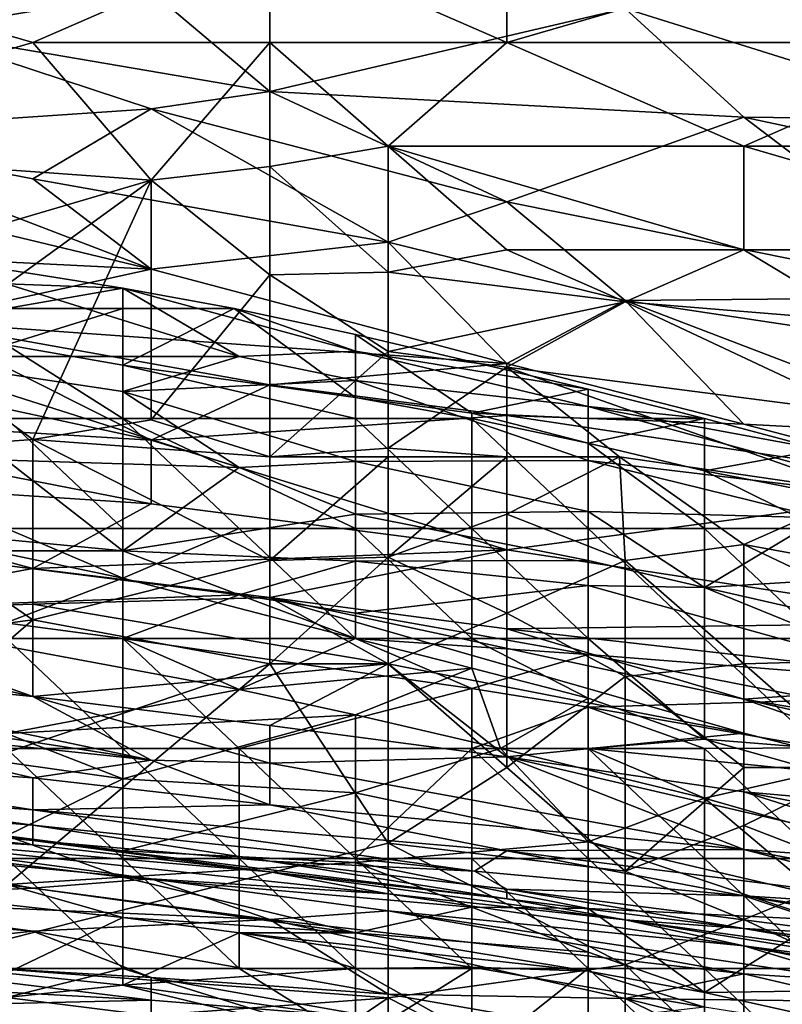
# Model space of a CAD drawing. Extents: x -161 to 11, y -10 to 160.
# Tile 353 of 499: x 0.778 to 0.8068, y 0.2729 to 0.3101. Entities that reach past the tile are written whole.
import ezdxf

# ---------------------------------------------------------------- set-up
doc = ezdxf.new("R2010")
doc.units = 0
doc.header["$MEASUREMENT"] = 0
doc.layers.get('0').update_dxf_attribs({"linetype": 'CONTINUOUS'})

msp = doc.modelspace()

# ---------------------------------------------------------------- linework, layer by layer
for points in [[(0.778526, 0.309193, 0.736921), (0.787468, 0.313099, 0.738008), (0.765113, 0.313099, 0.739494)], [(0.765113, 0.313099, 0.739494), (0.765113, 0.305287, 0.735806), (0.778526, 0.309193, 0.736921)], [(0.778526, 0.309193, 0.736921), (0.787468, 0.309193, 0.736313), (0.787468, 0.313099, 0.738008)], [(0.787468, 0.313099, 0.738008), (0.79641, 0.309193, 0.736221), (0.79641, 0.313099, 0.737775)], [(0.79641, 0.309193, 0.736221), (0.787468, 0.313099, 0.738008), (0.787468, 0.309193, 0.736313)], [(0.814295, 0.309193, 0.736425), (0.809824, 0.313099, 0.737663), (0.79641, 0.309193, 0.736221)], [(0.809824, 0.313099, 0.737663), (0.79641, 0.313099, 0.737775), (0.79641, 0.309193, 0.736221)], [(0.774055, 0.309633, 0.553519), (0.769584, 0.312228, 0.561331), (0.782997, 0.31113, 0.561331)], [(0.814295, 0.311285, 0.57305), (0.814295, 0.306286, 0.557425), (0.800882, 0.310485, 0.565237)], [(0.774055, 0.309633, 0.553519), (0.782997, 0.31113, 0.561331), (0.787468, 0.307346, 0.549612)], [(0.782997, 0.31113, 0.561331), (0.800882, 0.310485, 0.565237), (0.787468, 0.307346, 0.549612)], [(0.787468, 0.307346, 0.549612), (0.800882, 0.310485, 0.565237), (0.805353, 0.306387, 0.553519)], [(0.814295, 0.306286, 0.557425), (0.805353, 0.306387, 0.553519), (0.800882, 0.310485, 0.565237)], [(0.782997, 0.3067, 0.545706), (0.769584, 0.305789, 0.537894), (0.774055, 0.309633, 0.553519)], [(0.787468, 0.307346, 0.549612), (0.782997, 0.3067, 0.545706), (0.774055, 0.309633, 0.553519)], [(0.765113, 0.305287, 0.735806), (0.782997, 0.304001, 0.733206), (0.778526, 0.309193, 0.736921)], [(0.787468, 0.309193, 0.736313), (0.778526, 0.309193, 0.736921), (0.782997, 0.304001, 0.733206)], [(0.787468, 0.304521, 0.733206), (0.787468, 0.309193, 0.736313), (0.782997, 0.304001, 0.733206)], [(0.79641, 0.309193, 0.736221), (0.787468, 0.309193, 0.736313), (0.791939, 0.305287, 0.733766)], [(0.787468, 0.309193, 0.736313), (0.787468, 0.304521, 0.733206), (0.791939, 0.305287, 0.733766)], [(0.805353, 0.305287, 0.734187), (0.79641, 0.309193, 0.736221), (0.791939, 0.305287, 0.733766)], [(0.79641, 0.309193, 0.736221), (0.805353, 0.305287, 0.734187), (0.814295, 0.309193, 0.736425)], [(0.805353, 0.305287, 0.734187), (0.814295, 0.305287, 0.734489), (0.814295, 0.309193, 0.736425)], [(0.782997, 0.3067, 0.545706), (0.787468, 0.307346, 0.549612), (0.79641, 0.303183, 0.537894)], [(0.787468, 0.307346, 0.549612), (0.805353, 0.306387, 0.553519), (0.79641, 0.303183, 0.537894)], [(0.782997, 0.3067, 0.545706), (0.778526, 0.304051, 0.533987), (0.769584, 0.305789, 0.537894)], [(0.778526, 0.304051, 0.533987), (0.782997, 0.3067, 0.545706), (0.791939, 0.301664, 0.530081)], [(0.782997, 0.3067, 0.545706), (0.79641, 0.303183, 0.537894), (0.791939, 0.301664, 0.530081)], [(0.79641, 0.303183, 0.537894), (0.805353, 0.306387, 0.553519), (0.814295, 0.299592, 0.533987)], [(0.805353, 0.306387, 0.553519), (0.814295, 0.306286, 0.557425), (0.823237, 0.302558, 0.549612)], [(0.805353, 0.306387, 0.553519), (0.823237, 0.302558, 0.549612), (0.814295, 0.299592, 0.533987)], [(0.769584, 0.305789, 0.537894), (0.778526, 0.304051, 0.533987), (0.782997, 0.300648, 0.522269)], [(0.769584, 0.303864, 0.530081), (0.769584, 0.305789, 0.537894), (0.782997, 0.300648, 0.522269)], [(0.774055, 0.30138, 0.732391), (0.782997, 0.304001, 0.733206), (0.765113, 0.305287, 0.735806)], [(0.787468, 0.304521, 0.733206), (0.791939, 0.300532, 0.7293), (0.791939, 0.305287, 0.733766)], [(0.79641, 0.30138, 0.73075), (0.791939, 0.305287, 0.733766), (0.791939, 0.300532, 0.7293)], [(0.791939, 0.305287, 0.733766), (0.805353, 0.30138, 0.731375), (0.805353, 0.305287, 0.734187)], [(0.805353, 0.30138, 0.731375), (0.791939, 0.305287, 0.733766), (0.79641, 0.30138, 0.73075)], [(0.805353, 0.305287, 0.734187), (0.818766, 0.30138, 0.732388), (0.814295, 0.305287, 0.734489)], [(0.818766, 0.30138, 0.732388), (0.805353, 0.305287, 0.734187), (0.805353, 0.30138, 0.731375)], [(0.787468, 0.304521, 0.733206), (0.782997, 0.304001, 0.733206), (0.787468, 0.300436, 0.7293)], [(0.791939, 0.300532, 0.7293), (0.787468, 0.304521, 0.733206), (0.787468, 0.300436, 0.7293)], [(0.760642, 0.301748, 0.518362), (0.769584, 0.303864, 0.530081), (0.782997, 0.300648, 0.522269)], [(0.782997, 0.304001, 0.733206), (0.774055, 0.30138, 0.732391), (0.774055, 0.297523, 0.7293)], [(0.782997, 0.304001, 0.733206), (0.774055, 0.297523, 0.7293), (0.778526, 0.294228, 0.725394)], [(0.782997, 0.300648, 0.522269), (0.778526, 0.304051, 0.533987), (0.791939, 0.301664, 0.530081)], [(0.782997, 0.294964, 0.725394), (0.782997, 0.304001, 0.733206), (0.778526, 0.294228, 0.725394)], [(0.787468, 0.300436, 0.7293), (0.782997, 0.304001, 0.733206), (0.782997, 0.294964, 0.725394)], [(0.791939, 0.301664, 0.530081), (0.79641, 0.303183, 0.537894), (0.800882, 0.299468, 0.526175)], [(0.800882, 0.299468, 0.526175), (0.79641, 0.303183, 0.537894), (0.814295, 0.299592, 0.533987)], [(0.760642, 0.301748, 0.518362), (0.782997, 0.300648, 0.522269), (0.774055, 0.298688, 0.51055)], [(0.791939, 0.301664, 0.530081), (0.79641, 0.297084, 0.514456), (0.782997, 0.300648, 0.522269)], [(0.791939, 0.301664, 0.530081), (0.800882, 0.299468, 0.526175), (0.79641, 0.297084, 0.514456)], [(0.777536, 0.300098, 0.225563), (0.781926, 0.299935, 0.221806), (0.773146, 0.30133, 0.221806)], [(0.777536, 0.299161, 0.218998), (0.773146, 0.30133, 0.221806), (0.781926, 0.299935, 0.221806)], [(0.79641, 0.30138, 0.73075), (0.791939, 0.300532, 0.7293), (0.800882, 0.29942, 0.7293)], [(0.800882, 0.29942, 0.7293), (0.805353, 0.30138, 0.731375), (0.79641, 0.30138, 0.73075)], [(0.809824, 0.298686, 0.7293), (0.805353, 0.30138, 0.731375), (0.800882, 0.29942, 0.7293)], [(0.809824, 0.298686, 0.7293), (0.818766, 0.30138, 0.732388), (0.805353, 0.30138, 0.731375)], [(0.774055, 0.298688, 0.51055), (0.782997, 0.300648, 0.522269), (0.79641, 0.297084, 0.514456)], [(0.787468, 0.300436, 0.7293), (0.791939, 0.297547, 0.725394), (0.791939, 0.300532, 0.7293)], [(0.791939, 0.300532, 0.7293), (0.791939, 0.297547, 0.725394), (0.800882, 0.29942, 0.7293)], [(0.787468, 0.300436, 0.7293), (0.782997, 0.294964, 0.725394), (0.787468, 0.293568, 0.722923)], [(0.787468, 0.300436, 0.7293), (0.787468, 0.293568, 0.722923), (0.791939, 0.297547, 0.725394)], [(0.786315, 0.297348, 0.22932), (0.777536, 0.300098, 0.225563), (0.773146, 0.297359, 0.236834)], [(0.781926, 0.299935, 0.221806), (0.777536, 0.300098, 0.225563), (0.786315, 0.297348, 0.22932)], [(0.777536, 0.299161, 0.218998), (0.781926, 0.299935, 0.221806), (0.781926, 0.299161, 0.220123)], [(0.781926, 0.299161, 0.220123), (0.781926, 0.299935, 0.221806), (0.786125, 0.299161, 0.221806)], [(0.781926, 0.299935, 0.221806), (0.786315, 0.297348, 0.22932), (0.790705, 0.297554, 0.225563)], [(0.790705, 0.297554, 0.225563), (0.786125, 0.299161, 0.221806), (0.781926, 0.299935, 0.221806)], [(0.79641, 0.296946, 0.725394), (0.800882, 0.29942, 0.7293), (0.791939, 0.297547, 0.725394)], [(0.79641, 0.297084, 0.514456), (0.800882, 0.299468, 0.526175), (0.805353, 0.294798, 0.51055)], [(0.809824, 0.295212, 0.725394), (0.800882, 0.29942, 0.7293), (0.79641, 0.296946, 0.725394)], [(0.814295, 0.299592, 0.533987), (0.814099, 0.297474, 0.526175), (0.800882, 0.299468, 0.526175)], [(0.814099, 0.297474, 0.526175), (0.814295, 0.294336, 0.514456), (0.800882, 0.299468, 0.526175)], [(0.814295, 0.294336, 0.514456), (0.805353, 0.294798, 0.51055), (0.800882, 0.299468, 0.526175)], [(0.800882, 0.29942, 0.7293), (0.809824, 0.295212, 0.725394), (0.809824, 0.298686, 0.7293)], [(0.760642, 0.299028, 0.506644), (0.774055, 0.298688, 0.51055), (0.782997, 0.294191, 0.494925)], [(0.782997, 0.294191, 0.494925), (0.765113, 0.295275, 0.491019), (0.760642, 0.299028, 0.506644)], [(0.781926, 0.299161, 0.220123), (0.777536, 0.297793, 0.218049), (0.777536, 0.299161, 0.218998)], [(0.781926, 0.299161, 0.220123), (0.781926, 0.297025, 0.218049), (0.777536, 0.297793, 0.218049)], [(0.781926, 0.297025, 0.218049), (0.786125, 0.299161, 0.221806), (0.790705, 0.295806, 0.218049)], [(0.786125, 0.299161, 0.221806), (0.781926, 0.297025, 0.218049), (0.781926, 0.299161, 0.220123)], [(0.790705, 0.298185, 0.221806), (0.786125, 0.299161, 0.221806), (0.790705, 0.297554, 0.225563)], [(0.786125, 0.299161, 0.221806), (0.790705, 0.298185, 0.221806), (0.790705, 0.295806, 0.218049)], [(0.787468, 0.296289, 0.506644), (0.774055, 0.298688, 0.51055), (0.79641, 0.297084, 0.514456)], [(0.787468, 0.296289, 0.506644), (0.782997, 0.294191, 0.494925), (0.774055, 0.298688, 0.51055)], [(0.790705, 0.297554, 0.225563), (0.799484, 0.296125, 0.221806), (0.790705, 0.298185, 0.221806)], [(0.795094, 0.295216, 0.218049), (0.790705, 0.298185, 0.221806), (0.799484, 0.296125, 0.221806)], [(0.790705, 0.298185, 0.221806), (0.795094, 0.295216, 0.218049), (0.790705, 0.295806, 0.218049)], [(0.777536, 0.297793, 0.218049), (0.781926, 0.297025, 0.218049), (0.781926, 0.295011, 0.217234)], [(0.781926, 0.295011, 0.217234), (0.777536, 0.295011, 0.217142), (0.777536, 0.297793, 0.218049)], [(0.790705, 0.296444, 0.22932), (0.790705, 0.297554, 0.225563), (0.786315, 0.297348, 0.22932)], [(0.791939, 0.2939, 0.721487), (0.791939, 0.297547, 0.725394), (0.787468, 0.293568, 0.722923)], [(0.790705, 0.297554, 0.225563), (0.790705, 0.296444, 0.22932), (0.799484, 0.295467, 0.225563)], [(0.799484, 0.296125, 0.221806), (0.790705, 0.297554, 0.225563), (0.799484, 0.295467, 0.225563)], [(0.791939, 0.297547, 0.725394), (0.791939, 0.2939, 0.721487), (0.79641, 0.296946, 0.725394)], [(0.769584, 0.293568, 0.725889), (0.778526, 0.294228, 0.725394), (0.774055, 0.297523, 0.7293)], [(0.786315, 0.293164, 0.244349), (0.781926, 0.296038, 0.236834), (0.773146, 0.297359, 0.236834)], [(0.773146, 0.297359, 0.236834), (0.781926, 0.296038, 0.236834), (0.786315, 0.297348, 0.22932)], [(0.773146, 0.297359, 0.236834), (0.777536, 0.29344, 0.248106), (0.786315, 0.293164, 0.244349)], [(0.786315, 0.297348, 0.22932), (0.781926, 0.296038, 0.236834), (0.790705, 0.296444, 0.22932)], [(0.781926, 0.297025, 0.218049), (0.790705, 0.295806, 0.218049), (0.790705, 0.295011, 0.217528)], [(0.781926, 0.295011, 0.217234), (0.781926, 0.297025, 0.218049), (0.790705, 0.295011, 0.217528)], [(0.787468, 0.296289, 0.506644), (0.79641, 0.297084, 0.514456), (0.79641, 0.295128, 0.506644)], [(0.79641, 0.293568, 0.720311), (0.79641, 0.296946, 0.725394), (0.791939, 0.2939, 0.721487)], [(0.79641, 0.295128, 0.506644), (0.79641, 0.297084, 0.514456), (0.805353, 0.294798, 0.51055)], [(0.79641, 0.296946, 0.725394), (0.809824, 0.292236, 0.721487), (0.809824, 0.295212, 0.725394)], [(0.79641, 0.296946, 0.725394), (0.800662, 0.293568, 0.721487), (0.809824, 0.292236, 0.721487)], [(0.79641, 0.293568, 0.720311), (0.800662, 0.293568, 0.721487), (0.79641, 0.296946, 0.725394)], [(0.781926, 0.296038, 0.236834), (0.790705, 0.293391, 0.240592), (0.790705, 0.296444, 0.22932)], [(0.799484, 0.293431, 0.233077), (0.799484, 0.295467, 0.225563), (0.790705, 0.296444, 0.22932)], [(0.790705, 0.296444, 0.22932), (0.790705, 0.293391, 0.240592), (0.799484, 0.293431, 0.233077)], [(0.79641, 0.295128, 0.506644), (0.782997, 0.294191, 0.494925), (0.787468, 0.296289, 0.506644)], [(0.795094, 0.295216, 0.218049), (0.799484, 0.296125, 0.221806), (0.799484, 0.295011, 0.219086)], [(0.803874, 0.295015, 0.221806), (0.799484, 0.296125, 0.221806), (0.799484, 0.295467, 0.225563)], [(0.799484, 0.295011, 0.219086), (0.799484, 0.296125, 0.221806), (0.803874, 0.295015, 0.221806)], [(0.790705, 0.293391, 0.240592), (0.781926, 0.296038, 0.236834), (0.786315, 0.293164, 0.244349)], [(0.790705, 0.295011, 0.217528), (0.790705, 0.295806, 0.218049), (0.795094, 0.295011, 0.217885)], [(0.795094, 0.295216, 0.218049), (0.795094, 0.295011, 0.217885), (0.790705, 0.295806, 0.218049)], [(0.812653, 0.291852, 0.225563), (0.799484, 0.295467, 0.225563), (0.799484, 0.293431, 0.233077)], [(0.812653, 0.291852, 0.225563), (0.808264, 0.293847, 0.221806), (0.799484, 0.295467, 0.225563)], [(0.808264, 0.293847, 0.221806), (0.803874, 0.295015, 0.221806), (0.799484, 0.295467, 0.225563)], [(0.765113, 0.295275, 0.491019), (0.782997, 0.294191, 0.494925), (0.782997, 0.291791, 0.483206)], [(0.765113, 0.292961, 0.4793), (0.765113, 0.295275, 0.491019), (0.782997, 0.291791, 0.483206)], [(0.777536, 0.295011, 0.217142), (0.781926, 0.295011, 0.217234), (0.781926, 0.290861, 0.21721)], [(0.781926, 0.290861, 0.21721), (0.777536, 0.290861, 0.217538), (0.777536, 0.295011, 0.217142)], [(0.787468, 0.293568, 0.722923), (0.782997, 0.294964, 0.725394), (0.778526, 0.294228, 0.725394)], [(0.786315, 0.290861, 0.216998), (0.781926, 0.295011, 0.217234), (0.790705, 0.290861, 0.216854)], [(0.781926, 0.290861, 0.21721), (0.781926, 0.295011, 0.217234), (0.786315, 0.290861, 0.216998)], [(0.790705, 0.295011, 0.217528), (0.790705, 0.290861, 0.216854), (0.781926, 0.295011, 0.217234)], [(0.79641, 0.295128, 0.506644), (0.79641, 0.290057, 0.483206), (0.782997, 0.294191, 0.494925)], [(0.790705, 0.295011, 0.217528), (0.795094, 0.295011, 0.217885), (0.795094, 0.290861, 0.216774)], [(0.795094, 0.290861, 0.216774), (0.790705, 0.290861, 0.216854), (0.790705, 0.295011, 0.217528)], [(0.795094, 0.295216, 0.218049), (0.799484, 0.295011, 0.219086), (0.799484, 0.294088, 0.218049)], [(0.795094, 0.295011, 0.217885), (0.795094, 0.295216, 0.218049), (0.799484, 0.294088, 0.218049)], [(0.795094, 0.290861, 0.216774), (0.795094, 0.295011, 0.217885), (0.799484, 0.290861, 0.216754)], [(0.799484, 0.294088, 0.218049), (0.799484, 0.290861, 0.216754), (0.795094, 0.295011, 0.217885)], [(0.79641, 0.295128, 0.506644), (0.805353, 0.294798, 0.51055), (0.814295, 0.292453, 0.506644)], [(0.79641, 0.295128, 0.506644), (0.814295, 0.292453, 0.506644), (0.79641, 0.290057, 0.483206)], [(0.799484, 0.294088, 0.218049), (0.799484, 0.295011, 0.219086), (0.803874, 0.295015, 0.221806)], [(0.799484, 0.294088, 0.218049), (0.803874, 0.295015, 0.221806), (0.803874, 0.293045, 0.218049)], [(0.803874, 0.293045, 0.218049), (0.803874, 0.295015, 0.221806), (0.808264, 0.293847, 0.221806)], [(0.814295, 0.294336, 0.514456), (0.814295, 0.292453, 0.506644), (0.805353, 0.294798, 0.51055)], [(0.769584, 0.293568, 0.725889), (0.778526, 0.287413, 0.717581), (0.778526, 0.294228, 0.725394)], [(0.778526, 0.294228, 0.725394), (0.778526, 0.287413, 0.717581), (0.787468, 0.289662, 0.718757)], [(0.778526, 0.294228, 0.725394), (0.787468, 0.289662, 0.718757), (0.787468, 0.293568, 0.722923)], [(0.782997, 0.291791, 0.483206), (0.782997, 0.294191, 0.494925), (0.79641, 0.290057, 0.483206)], [(0.787468, 0.293568, 0.722923), (0.791939, 0.293568, 0.721171), (0.791939, 0.2939, 0.721487)], [(0.79641, 0.293568, 0.720311), (0.791939, 0.2939, 0.721487), (0.791939, 0.293568, 0.721171)], [(0.803874, 0.293045, 0.218049), (0.803874, 0.290861, 0.216853), (0.799484, 0.294088, 0.218049)], [(0.803874, 0.290861, 0.216853), (0.799484, 0.290861, 0.216754), (0.799484, 0.294088, 0.218049)], [(0.803874, 0.293045, 0.218049), (0.808264, 0.293847, 0.221806), (0.808264, 0.292186, 0.218049)], [(0.778526, 0.287413, 0.717581), (0.769584, 0.293568, 0.725889), (0.760642, 0.285048, 0.717581)], [(0.787468, 0.293568, 0.722923), (0.787468, 0.289662, 0.718757), (0.791939, 0.293568, 0.721171)], [(0.791939, 0.289783, 0.717581), (0.791939, 0.293568, 0.721171), (0.787468, 0.289662, 0.718757)], [(0.79641, 0.293568, 0.720311), (0.791939, 0.293568, 0.721171), (0.791939, 0.289783, 0.717581)], [(0.79641, 0.291405, 0.717581), (0.79641, 0.293568, 0.720311), (0.791939, 0.289783, 0.717581)], [(0.800882, 0.289662, 0.715476), (0.800662, 0.293568, 0.721487), (0.79641, 0.291405, 0.717581)], [(0.79641, 0.293568, 0.720311), (0.79641, 0.291405, 0.717581), (0.800662, 0.293568, 0.721487)], [(0.800662, 0.293568, 0.721487), (0.805353, 0.290262, 0.717581), (0.809824, 0.292236, 0.721487)], [(0.800882, 0.289662, 0.715476), (0.805353, 0.290262, 0.717581), (0.800662, 0.293568, 0.721487)], [(0.781926, 0.290018, 0.259377), (0.777536, 0.29344, 0.248106), (0.773146, 0.290861, 0.260181)], [(0.777536, 0.29344, 0.248106), (0.781926, 0.290018, 0.259377), (0.786315, 0.293164, 0.244349)], [(0.786315, 0.293164, 0.244349), (0.781926, 0.290018, 0.259377), (0.790705, 0.2914, 0.248106)], [(0.786315, 0.293164, 0.244349), (0.790705, 0.2914, 0.248106), (0.790705, 0.293391, 0.240592)], [(0.790705, 0.293391, 0.240592), (0.799484, 0.291511, 0.240592), (0.799484, 0.293431, 0.233077)], [(0.799484, 0.291511, 0.240592), (0.790705, 0.293391, 0.240592), (0.790705, 0.2914, 0.248106)], [(0.808264, 0.291263, 0.233077), (0.812653, 0.291852, 0.225563), (0.799484, 0.293431, 0.233077)], [(0.799484, 0.293431, 0.233077), (0.799484, 0.291511, 0.240592), (0.808264, 0.291263, 0.233077)], [(0.782997, 0.291791, 0.483206), (0.778526, 0.28936, 0.467581), (0.765113, 0.292961, 0.4793)], [(0.765113, 0.292961, 0.4793), (0.778526, 0.28936, 0.467581), (0.769584, 0.287708, 0.451956)], [(0.808264, 0.292186, 0.218049), (0.808264, 0.290861, 0.2171), (0.803874, 0.293045, 0.218049)], [(0.803874, 0.290861, 0.216853), (0.803874, 0.293045, 0.218049), (0.808264, 0.290861, 0.2171)], [(0.79641, 0.290057, 0.483206), (0.814295, 0.292453, 0.506644), (0.814295, 0.287322, 0.483206)], [(0.805353, 0.290262, 0.717581), (0.814295, 0.28863, 0.717581), (0.809824, 0.292236, 0.721487)], [(0.79641, 0.290057, 0.483206), (0.778526, 0.28936, 0.467581), (0.782997, 0.291791, 0.483206)], [(0.781926, 0.290018, 0.259377), (0.790705, 0.289633, 0.25562), (0.790705, 0.2914, 0.248106)], [(0.790705, 0.2914, 0.248106), (0.799484, 0.28966, 0.248106), (0.799484, 0.291511, 0.240592)], [(0.790705, 0.2914, 0.248106), (0.790705, 0.289633, 0.25562), (0.799484, 0.28966, 0.248106)], [(0.791939, 0.289783, 0.717581), (0.79641, 0.287668, 0.713675), (0.79641, 0.291405, 0.717581)], [(0.79641, 0.291405, 0.717581), (0.79641, 0.287668, 0.713675), (0.800882, 0.289662, 0.715476)], [(0.799484, 0.291511, 0.240592), (0.803874, 0.288643, 0.248106), (0.808264, 0.291263, 0.233077)], [(0.803874, 0.288643, 0.248106), (0.799484, 0.291511, 0.240592), (0.799484, 0.28966, 0.248106)], [(0.803874, 0.288643, 0.248106), (0.812653, 0.289181, 0.236834), (0.808264, 0.291263, 0.233077)], [(0.773146, 0.290861, 0.260181), (0.773146, 0.290022, 0.263134), (0.781926, 0.290018, 0.259377)], [(0.781926, 0.290861, 0.21721), (0.781926, 0.288991, 0.218049), (0.777536, 0.290861, 0.217538)], [(0.777536, 0.289913, 0.218049), (0.777536, 0.290861, 0.217538), (0.781926, 0.288991, 0.218049)], [(0.781926, 0.288991, 0.218049), (0.786315, 0.290861, 0.216998), (0.790705, 0.286711, 0.217902)], [(0.786315, 0.290861, 0.216998), (0.781926, 0.288991, 0.218049), (0.781926, 0.290861, 0.21721)], [(0.790705, 0.290861, 0.216854), (0.790705, 0.286711, 0.217902), (0.786315, 0.290861, 0.216998)], [(0.795094, 0.290861, 0.216774), (0.795094, 0.286711, 0.217348), (0.790705, 0.290861, 0.216854)], [(0.795094, 0.286711, 0.217348), (0.790705, 0.286711, 0.217902), (0.790705, 0.290861, 0.216854)], [(0.795094, 0.290861, 0.216774), (0.799484, 0.290861, 0.216754), (0.799484, 0.286711, 0.216917)], [(0.799484, 0.286711, 0.216917), (0.795094, 0.286711, 0.217348), (0.795094, 0.290861, 0.216774)], [(0.799484, 0.290861, 0.216754), (0.803874, 0.290861, 0.216853), (0.803874, 0.286711, 0.216607)], [(0.799484, 0.286711, 0.216917), (0.799484, 0.290861, 0.216754), (0.803874, 0.286711, 0.216607)], [(0.808264, 0.290861, 0.2171), (0.808264, 0.286711, 0.216398), (0.803874, 0.290861, 0.216853)], [(0.808264, 0.286711, 0.216398), (0.803874, 0.286711, 0.216607), (0.803874, 0.290861, 0.216853)], [(0.800882, 0.289662, 0.715476), (0.805353, 0.285755, 0.710338), (0.805353, 0.290262, 0.717581)], [(0.805353, 0.290262, 0.717581), (0.814295, 0.286004, 0.713675), (0.814295, 0.28863, 0.717581)], [(0.805353, 0.290262, 0.717581), (0.805353, 0.285755, 0.710338), (0.814295, 0.286004, 0.713675)], [(0.786315, 0.28836, 0.263134), (0.773146, 0.290022, 0.263134), (0.773146, 0.287882, 0.266891)], [(0.781926, 0.290018, 0.259377), (0.773146, 0.290022, 0.263134), (0.786315, 0.28836, 0.263134)], [(0.775944, 0.286711, 0.221806), (0.777536, 0.289913, 0.218049), (0.781926, 0.288991, 0.218049)], [(0.79641, 0.290057, 0.483206), (0.787468, 0.288261, 0.467581), (0.778526, 0.28936, 0.467581)], [(0.786315, 0.28836, 0.263134), (0.790705, 0.289633, 0.25562), (0.781926, 0.290018, 0.259377)], [(0.79641, 0.290057, 0.483206), (0.79641, 0.287081, 0.467581), (0.787468, 0.288261, 0.467581)], [(0.787468, 0.285755, 0.714414), (0.791939, 0.285755, 0.713477), (0.791939, 0.289783, 0.717581)], [(0.787468, 0.285755, 0.714414), (0.791939, 0.289783, 0.717581), (0.787468, 0.289662, 0.718757)], [(0.791939, 0.289783, 0.717581), (0.791939, 0.285755, 0.713477), (0.79641, 0.287668, 0.713675)], [(0.79641, 0.287081, 0.467581), (0.79641, 0.290057, 0.483206), (0.814295, 0.287322, 0.483206)], [(0.769584, 0.287708, 0.451956), (0.778526, 0.28936, 0.467581), (0.778526, 0.288012, 0.459769)], [(0.787468, 0.285755, 0.714414), (0.787468, 0.289662, 0.718757), (0.778526, 0.287413, 0.717581)], [(0.778526, 0.288012, 0.459769), (0.778526, 0.28936, 0.467581), (0.787468, 0.288261, 0.467581)], [(0.786315, 0.28836, 0.263134), (0.790705, 0.287665, 0.263134), (0.790705, 0.289633, 0.25562)], [(0.799484, 0.288708, 0.251863), (0.799484, 0.28966, 0.248106), (0.790705, 0.289633, 0.25562)], [(0.790705, 0.289633, 0.25562), (0.790705, 0.287665, 0.263134), (0.799484, 0.288708, 0.251863)], [(0.800882, 0.285281, 0.709769), (0.800882, 0.289662, 0.715476), (0.79641, 0.287668, 0.713675)], [(0.799484, 0.28966, 0.248106), (0.799484, 0.288708, 0.251863), (0.803874, 0.288643, 0.248106)], [(0.800882, 0.285281, 0.709769), (0.805353, 0.285755, 0.710338), (0.800882, 0.289662, 0.715476)], [(0.775944, 0.286711, 0.221806), (0.781926, 0.288991, 0.218049), (0.781926, 0.286711, 0.220003)], [(0.790705, 0.286711, 0.217902), (0.781926, 0.286711, 0.220003), (0.781926, 0.288991, 0.218049)], [(0.803874, 0.288643, 0.248106), (0.812653, 0.286635, 0.248106), (0.812653, 0.289181, 0.236834)], [(0.790705, 0.287665, 0.263134), (0.799484, 0.286108, 0.263134), (0.799484, 0.288708, 0.251863)], [(0.812653, 0.285062, 0.25562), (0.803874, 0.288643, 0.248106), (0.799484, 0.288708, 0.251863)], [(0.812653, 0.285062, 0.25562), (0.799484, 0.288708, 0.251863), (0.799484, 0.286108, 0.263134)], [(0.812653, 0.286635, 0.248106), (0.803874, 0.288643, 0.248106), (0.812653, 0.285062, 0.25562)], [(0.760642, 0.28855, 0.451956), (0.769584, 0.287708, 0.451956), (0.778526, 0.28453, 0.436331)], [(0.765113, 0.285865, 0.436331), (0.760642, 0.28855, 0.451956), (0.778526, 0.28453, 0.436331)], [(0.786315, 0.28836, 0.263134), (0.773146, 0.287882, 0.266891), (0.781926, 0.286711, 0.267079)], [(0.778526, 0.288012, 0.459769), (0.787468, 0.288261, 0.467581), (0.791939, 0.285755, 0.456153)], [(0.786315, 0.28836, 0.263134), (0.781926, 0.286711, 0.267079), (0.790705, 0.286711, 0.265141)], [(0.786315, 0.28836, 0.263134), (0.790705, 0.286711, 0.265141), (0.790705, 0.287665, 0.263134)], [(0.787468, 0.288261, 0.467581), (0.79641, 0.287081, 0.467581), (0.805353, 0.284423, 0.459769)], [(0.787468, 0.288261, 0.467581), (0.805353, 0.284423, 0.459769), (0.805353, 0.283148, 0.451956)], [(0.805353, 0.283148, 0.451956), (0.791939, 0.285755, 0.456153), (0.787468, 0.288261, 0.467581)], [(0.769584, 0.287708, 0.451956), (0.778526, 0.288012, 0.459769), (0.778526, 0.28453, 0.436331)], [(0.781926, 0.286711, 0.267079), (0.773146, 0.287882, 0.266891), (0.777536, 0.286711, 0.267541)], [(0.791939, 0.285755, 0.456153), (0.778526, 0.28453, 0.436331), (0.778526, 0.288012, 0.459769)], [(0.799484, 0.286108, 0.263134), (0.790705, 0.287665, 0.263134), (0.790705, 0.286711, 0.265141)], [(0.79641, 0.287668, 0.713675), (0.791939, 0.285755, 0.713477), (0.79641, 0.281849, 0.708027)], [(0.800882, 0.285281, 0.709769), (0.79641, 0.287668, 0.713675), (0.79641, 0.281849, 0.708027)], [(0.760642, 0.285048, 0.717581), (0.769584, 0.279732, 0.709769), (0.778526, 0.287413, 0.717581)], [(0.787468, 0.285755, 0.714414), (0.778526, 0.287413, 0.717581), (0.769584, 0.279732, 0.709769)], [(0.79641, 0.287081, 0.467581), (0.814295, 0.287322, 0.483206), (0.814295, 0.285053, 0.471487)], [(0.79641, 0.287081, 0.467581), (0.814295, 0.285053, 0.471487), (0.805353, 0.284423, 0.459769)], [(0.786315, 0.284796, 0.221806), (0.777536, 0.283125, 0.233077), (0.775944, 0.286711, 0.221806)], [(0.775944, 0.286711, 0.221806), (0.781926, 0.286711, 0.220003), (0.786315, 0.284796, 0.221806)], [(0.777536, 0.286711, 0.267541), (0.781926, 0.282561, 0.2697), (0.781926, 0.286711, 0.267079)], [(0.777536, 0.286711, 0.267541), (0.777536, 0.282561, 0.269885), (0.781926, 0.282561, 0.2697)], [(0.795094, 0.284831, 0.266891), (0.790705, 0.286711, 0.265141), (0.781926, 0.286711, 0.267079)], [(0.790705, 0.286711, 0.217902), (0.786315, 0.284796, 0.221806), (0.781926, 0.286711, 0.220003)], [(0.786315, 0.282561, 0.269458), (0.781926, 0.286711, 0.267079), (0.781926, 0.282561, 0.2697)], [(0.795094, 0.284831, 0.266891), (0.781926, 0.286711, 0.267079), (0.786315, 0.282561, 0.269458)], [(0.795094, 0.285596, 0.218049), (0.786315, 0.284796, 0.221806), (0.790705, 0.286711, 0.217902)], [(0.790705, 0.286711, 0.265141), (0.795094, 0.284831, 0.266891), (0.799484, 0.286108, 0.263134)], [(0.795094, 0.286711, 0.217348), (0.795094, 0.285596, 0.218049), (0.790705, 0.286711, 0.217902)], [(0.799484, 0.286711, 0.216917), (0.799484, 0.284462, 0.218049), (0.795094, 0.286711, 0.217348)], [(0.799484, 0.284462, 0.218049), (0.795094, 0.285596, 0.218049), (0.795094, 0.286711, 0.217348)], [(0.803874, 0.282923, 0.218049), (0.799484, 0.284462, 0.218049), (0.799484, 0.286711, 0.216917)], [(0.803874, 0.286711, 0.216607), (0.803874, 0.282923, 0.218049), (0.799484, 0.286711, 0.216917)], [(0.803874, 0.286711, 0.216607), (0.808264, 0.286711, 0.216398), (0.808264, 0.282561, 0.217393)], [(0.808264, 0.282561, 0.217393), (0.803874, 0.282923, 0.218049), (0.803874, 0.286711, 0.216607)], [(0.795094, 0.284831, 0.266891), (0.799484, 0.284125, 0.266891), (0.799484, 0.286108, 0.263134)], [(0.799484, 0.286108, 0.263134), (0.808264, 0.284392, 0.263134), (0.812653, 0.285062, 0.25562)], [(0.808264, 0.284392, 0.263134), (0.799484, 0.286108, 0.263134), (0.799484, 0.284125, 0.266891)], [(0.765113, 0.285865, 0.436331), (0.778526, 0.28453, 0.436331), (0.782997, 0.282128, 0.420706)], [(0.765113, 0.284867, 0.428519), (0.765113, 0.285865, 0.436331), (0.782997, 0.282128, 0.420706)], [(0.769584, 0.279732, 0.709769), (0.774055, 0.274489, 0.701956), (0.787468, 0.285755, 0.714414)], [(0.774055, 0.274489, 0.701956), (0.791939, 0.27899, 0.705862), (0.787468, 0.285755, 0.714414)], [(0.778526, 0.28453, 0.436331), (0.791939, 0.285755, 0.456153), (0.787468, 0.283436, 0.436331)], [(0.791939, 0.27899, 0.705862), (0.791939, 0.285755, 0.713477), (0.787468, 0.285755, 0.714414)], [(0.787468, 0.283436, 0.436331), (0.791939, 0.285755, 0.456153), (0.79641, 0.282254, 0.436331)], [(0.79641, 0.281849, 0.708027), (0.791939, 0.285755, 0.713477), (0.791939, 0.27899, 0.705862)], [(0.791939, 0.285755, 0.456153), (0.805353, 0.283148, 0.451956), (0.79641, 0.282254, 0.436331)], [(0.800882, 0.285281, 0.709769), (0.805353, 0.281849, 0.704623), (0.805353, 0.285755, 0.710338)], [(0.805353, 0.285755, 0.710338), (0.809824, 0.281849, 0.705157), (0.814295, 0.286004, 0.713675)], [(0.809824, 0.281849, 0.705157), (0.805353, 0.285755, 0.710338), (0.805353, 0.281849, 0.704623)], [(0.790705, 0.283837, 0.221806), (0.786315, 0.284796, 0.221806), (0.795094, 0.285596, 0.218049)], [(0.790705, 0.283837, 0.221806), (0.795094, 0.285596, 0.218049), (0.796174, 0.282561, 0.221806)], [(0.795094, 0.285596, 0.218049), (0.799484, 0.284462, 0.218049), (0.796174, 0.282561, 0.221806)], [(0.800882, 0.277943, 0.702145), (0.800882, 0.285281, 0.709769), (0.79641, 0.281849, 0.708027)], [(0.805353, 0.281849, 0.704623), (0.800882, 0.285281, 0.709769), (0.800882, 0.277943, 0.702145)], [(0.805353, 0.284423, 0.459769), (0.814295, 0.285053, 0.471487), (0.827708, 0.2807, 0.459769)], [(0.782997, 0.282128, 0.420706), (0.769584, 0.283533, 0.420706), (0.765113, 0.284867, 0.428519)], [(0.777536, 0.283125, 0.233077), (0.786315, 0.284796, 0.221806), (0.790705, 0.283837, 0.221806)], [(0.778526, 0.28453, 0.436331), (0.787468, 0.283436, 0.436331), (0.787468, 0.282014, 0.424612)], [(0.778526, 0.28453, 0.436331), (0.787468, 0.282014, 0.424612), (0.782997, 0.282128, 0.420706)], [(0.795094, 0.282561, 0.268706), (0.795094, 0.284831, 0.266891), (0.786315, 0.282561, 0.269458)], [(0.795094, 0.284831, 0.266891), (0.795094, 0.282561, 0.268706), (0.799484, 0.284125, 0.266891)], [(0.796174, 0.282561, 0.221806), (0.799484, 0.284462, 0.218049), (0.799484, 0.282561, 0.22025)], [(0.799484, 0.282561, 0.22025), (0.799484, 0.284462, 0.218049), (0.803874, 0.282923, 0.218049)], [(0.808264, 0.282592, 0.266891), (0.808264, 0.284392, 0.263134), (0.799484, 0.284125, 0.266891)], [(0.827708, 0.2807, 0.459769), (0.827708, 0.279424, 0.451956), (0.805353, 0.284423, 0.459769)], [(0.805353, 0.284423, 0.459769), (0.827708, 0.279424, 0.451956), (0.818766, 0.279747, 0.444144)], [(0.805353, 0.283148, 0.451956), (0.805353, 0.284423, 0.459769), (0.818766, 0.279747, 0.444144)], [(0.790705, 0.283837, 0.221806), (0.781926, 0.281423, 0.236834), (0.777536, 0.283125, 0.233077)], [(0.781926, 0.281423, 0.236834), (0.790705, 0.283837, 0.221806), (0.790705, 0.28089, 0.233077)], [(0.796174, 0.282561, 0.221806), (0.790705, 0.28089, 0.233077), (0.790705, 0.283837, 0.221806)], [(0.799484, 0.282561, 0.26825), (0.799484, 0.284125, 0.266891), (0.795094, 0.282561, 0.268706)], [(0.803874, 0.282561, 0.267638), (0.808264, 0.282592, 0.266891), (0.799484, 0.284125, 0.266891)], [(0.803874, 0.282561, 0.267638), (0.799484, 0.284125, 0.266891), (0.799484, 0.282561, 0.26825)], [(0.765113, 0.282362, 0.405081), (0.769584, 0.283533, 0.420706), (0.778526, 0.281453, 0.408987)], [(0.769584, 0.283533, 0.420706), (0.782997, 0.282128, 0.420706), (0.778526, 0.281453, 0.408987)], [(0.787468, 0.282014, 0.424612), (0.787468, 0.283436, 0.436331), (0.79641, 0.282254, 0.436331)], [(0.768757, 0.283276, 0.236834), (0.777536, 0.283125, 0.233077), (0.781926, 0.281423, 0.236834)], [(0.781926, 0.281423, 0.236834), (0.777536, 0.279274, 0.248106), (0.768757, 0.283276, 0.236834)], [(0.805353, 0.283148, 0.451956), (0.805353, 0.280933, 0.436331), (0.79641, 0.282254, 0.436331)], [(0.818766, 0.279747, 0.444144), (0.805353, 0.280933, 0.436331), (0.805353, 0.283148, 0.451956)], [(0.799484, 0.282561, 0.22025), (0.803874, 0.282923, 0.218049), (0.808264, 0.281687, 0.218049)], [(0.803874, 0.282923, 0.218049), (0.808264, 0.282561, 0.217393), (0.808264, 0.281687, 0.218049)], [(0.765113, 0.282362, 0.405081), (0.778526, 0.280252, 0.393362), (0.769584, 0.280899, 0.389456)], [(0.778526, 0.280252, 0.393362), (0.765113, 0.282362, 0.405081), (0.778526, 0.281453, 0.408987)], [(0.781926, 0.278411, 0.270274), (0.781926, 0.282561, 0.2697), (0.777536, 0.282561, 0.269885)], [(0.781926, 0.278411, 0.270274), (0.777536, 0.282561, 0.269885), (0.777536, 0.278411, 0.270208)], [(0.786315, 0.278411, 0.270319), (0.786315, 0.282561, 0.269458), (0.781926, 0.282561, 0.2697)], [(0.781926, 0.282561, 0.2697), (0.781926, 0.278411, 0.270274), (0.786315, 0.278411, 0.270319)], [(0.786315, 0.282561, 0.269458), (0.790705, 0.278411, 0.270308), (0.795094, 0.282561, 0.268706)], [(0.786315, 0.282561, 0.269458), (0.786315, 0.278411, 0.270319), (0.790705, 0.278411, 0.270308)], [(0.795094, 0.282561, 0.268706), (0.790705, 0.278411, 0.270308), (0.795094, 0.278411, 0.27024)], [(0.790705, 0.28089, 0.233077), (0.796174, 0.282561, 0.221806), (0.799484, 0.279048, 0.233077)], [(0.799484, 0.278411, 0.270149), (0.795094, 0.282561, 0.268706), (0.795094, 0.278411, 0.27024)], [(0.795094, 0.282561, 0.268706), (0.799484, 0.278411, 0.270149), (0.799484, 0.282561, 0.26825)], [(0.799484, 0.279048, 0.233077), (0.796174, 0.282561, 0.221806), (0.803874, 0.280685, 0.221806)], [(0.796174, 0.282561, 0.221806), (0.799484, 0.282561, 0.22025), (0.803874, 0.280685, 0.221806)], [(0.808264, 0.281687, 0.218049), (0.803874, 0.280685, 0.221806), (0.799484, 0.282561, 0.22025)], [(0.799484, 0.282561, 0.26825), (0.803874, 0.278411, 0.269926), (0.803874, 0.282561, 0.267638)], [(0.803874, 0.278411, 0.269926), (0.799484, 0.282561, 0.26825), (0.799484, 0.278411, 0.270149)], [(0.808264, 0.282592, 0.266891), (0.803874, 0.282561, 0.267638), (0.808264, 0.278411, 0.269635)], [(0.803874, 0.282561, 0.267638), (0.803874, 0.278411, 0.269926), (0.808264, 0.278411, 0.269635)], [(0.782997, 0.282128, 0.420706), (0.787468, 0.280436, 0.408987), (0.778526, 0.281453, 0.408987)], [(0.782997, 0.282128, 0.420706), (0.787468, 0.282014, 0.424612), (0.787468, 0.280436, 0.408987)], [(0.79641, 0.282254, 0.436331), (0.805353, 0.278752, 0.4168), (0.787468, 0.282014, 0.424612)], [(0.787468, 0.282014, 0.424612), (0.805353, 0.278752, 0.4168), (0.787468, 0.280436, 0.408987)], [(0.814295, 0.278101, 0.424612), (0.805353, 0.278752, 0.4168), (0.79641, 0.282254, 0.436331)], [(0.814295, 0.278101, 0.424612), (0.79641, 0.282254, 0.436331), (0.805353, 0.280933, 0.436331)], [(0.791939, 0.27899, 0.705862), (0.800882, 0.277943, 0.702145), (0.79641, 0.281849, 0.708027)], [(0.805353, 0.279661, 0.701956), (0.805353, 0.281849, 0.704623), (0.800882, 0.277943, 0.702145)], [(0.808264, 0.281687, 0.218049), (0.808264, 0.279437, 0.221806), (0.803874, 0.280685, 0.221806)], [(0.805353, 0.281849, 0.704623), (0.805353, 0.279661, 0.701956), (0.809824, 0.281849, 0.705157)], [(0.809824, 0.277943, 0.698838), (0.809824, 0.281849, 0.705157), (0.805353, 0.279661, 0.701956)], [(0.777536, 0.279274, 0.248106), (0.781926, 0.281423, 0.236834), (0.781926, 0.278707, 0.248106)], [(0.778526, 0.281453, 0.408987), (0.787468, 0.280436, 0.408987), (0.778526, 0.280252, 0.393362)], [(0.790705, 0.28089, 0.233077), (0.781926, 0.278707, 0.248106), (0.781926, 0.281423, 0.236834)], [(0.765113, 0.280421, 0.366019), (0.778526, 0.278925, 0.350394), (0.756171, 0.280838, 0.3543)], [(0.756171, 0.280838, 0.3543), (0.778526, 0.278925, 0.350394), (0.769584, 0.279445, 0.338675)], [(0.778526, 0.279677, 0.381644), (0.769584, 0.280899, 0.389456), (0.778526, 0.280252, 0.393362)], [(0.769584, 0.280899, 0.389456), (0.778526, 0.279677, 0.381644), (0.769584, 0.28039, 0.377737)], [(0.781926, 0.278707, 0.248106), (0.790705, 0.28089, 0.233077), (0.790705, 0.278262, 0.244349)], [(0.799484, 0.279048, 0.233077), (0.790705, 0.278262, 0.244349), (0.790705, 0.28089, 0.233077)], [(0.823237, 0.277473, 0.432425), (0.805353, 0.280933, 0.436331), (0.818766, 0.279747, 0.444144)], [(0.805353, 0.280933, 0.436331), (0.823237, 0.277473, 0.432425), (0.814295, 0.278101, 0.424612)], [(0.803874, 0.280685, 0.221806), (0.808264, 0.276995, 0.233077), (0.799484, 0.279048, 0.233077)], [(0.808264, 0.276995, 0.233077), (0.803874, 0.280685, 0.221806), (0.808264, 0.279437, 0.221806)], [(0.778526, 0.279099, 0.362112), (0.765113, 0.280421, 0.366019), (0.769584, 0.28039, 0.377737)], [(0.778526, 0.278925, 0.350394), (0.765113, 0.280421, 0.366019), (0.778526, 0.279099, 0.362112)], [(0.769584, 0.28039, 0.377737), (0.778526, 0.279677, 0.381644), (0.778526, 0.279099, 0.362112)], [(0.79641, 0.2787, 0.401175), (0.778526, 0.280252, 0.393362), (0.787468, 0.280436, 0.408987)], [(0.795198, 0.277943, 0.38555), (0.778526, 0.280252, 0.393362), (0.79641, 0.2787, 0.401175)], [(0.778526, 0.280252, 0.393362), (0.795198, 0.277943, 0.38555), (0.778526, 0.279677, 0.381644)], [(0.805353, 0.278752, 0.4168), (0.79641, 0.2787, 0.401175), (0.787468, 0.280436, 0.408987)], [(0.769584, 0.279445, 0.338675), (0.782997, 0.277643, 0.32305), (0.769584, 0.278921, 0.326956)], [(0.791939, 0.277082, 0.330862), (0.782997, 0.277643, 0.32305), (0.769584, 0.279445, 0.338675)], [(0.778526, 0.278925, 0.350394), (0.787468, 0.277914, 0.346487), (0.769584, 0.279445, 0.338675)], [(0.787468, 0.277914, 0.346487), (0.791939, 0.277082, 0.330862), (0.769584, 0.279445, 0.338675)], [(0.787468, 0.278317, 0.369925), (0.778526, 0.279677, 0.381644), (0.795198, 0.277943, 0.38555)], [(0.778526, 0.279677, 0.381644), (0.787468, 0.278317, 0.369925), (0.778526, 0.279099, 0.362112)], [(0.805353, 0.276116, 0.69805), (0.805353, 0.279661, 0.701956), (0.800882, 0.277943, 0.702145)], [(0.805353, 0.279661, 0.701956), (0.805353, 0.276116, 0.69805), (0.809824, 0.277943, 0.698838)], [(0.781926, 0.277708, 0.251863), (0.773146, 0.278782, 0.251863), (0.777536, 0.279274, 0.248106)], [(0.774055, 0.274489, 0.701956), (0.791939, 0.273155, 0.69805), (0.791939, 0.27899, 0.705862)], [(0.777536, 0.279274, 0.248106), (0.781926, 0.278707, 0.248106), (0.781926, 0.277708, 0.251863)], [(0.79641, 0.276897, 0.350394), (0.778526, 0.279099, 0.362112), (0.787468, 0.278317, 0.369925)], [(0.778526, 0.279099, 0.362112), (0.787468, 0.277914, 0.346487), (0.778526, 0.278925, 0.350394)], [(0.778526, 0.279099, 0.362112), (0.79641, 0.276897, 0.350394), (0.787468, 0.277914, 0.346487)], [(0.790705, 0.278262, 0.244349), (0.799484, 0.279048, 0.233077), (0.799484, 0.276528, 0.244349)], [(0.791939, 0.273155, 0.69805), (0.800882, 0.274401, 0.69805), (0.791939, 0.27899, 0.705862)], [(0.791939, 0.27899, 0.705862), (0.800882, 0.274401, 0.69805), (0.800882, 0.277943, 0.702145)], [(0.799484, 0.276528, 0.244349), (0.799484, 0.279048, 0.233077), (0.808264, 0.276096, 0.236834)], [(0.808264, 0.276995, 0.233077), (0.808264, 0.276096, 0.236834), (0.799484, 0.279048, 0.233077)], [(0.769584, 0.278921, 0.326956), (0.778526, 0.277301, 0.315237), (0.769584, 0.276877, 0.307425)], [(0.769584, 0.278921, 0.326956), (0.782997, 0.277643, 0.32305), (0.778526, 0.277301, 0.315237)], [(0.781926, 0.277708, 0.251863), (0.777536, 0.277437, 0.25562), (0.773146, 0.278782, 0.251863)], [(0.790705, 0.278262, 0.244349), (0.781926, 0.277708, 0.251863), (0.781926, 0.278707, 0.248106)], [(0.79641, 0.2787, 0.401175), (0.805353, 0.277011, 0.393362), (0.795198, 0.277943, 0.38555)], [(0.814295, 0.276444, 0.405081), (0.79641, 0.2787, 0.401175), (0.805353, 0.278752, 0.4168)], [(0.814295, 0.276444, 0.405081), (0.805353, 0.277011, 0.393362), (0.79641, 0.2787, 0.401175)], [(0.814295, 0.278101, 0.424612), (0.832179, 0.273771, 0.408987), (0.805353, 0.278752, 0.4168)], [(0.832179, 0.273771, 0.408987), (0.814295, 0.276444, 0.405081), (0.805353, 0.278752, 0.4168)], [(0.777536, 0.278411, 0.270208), (0.781926, 0.274261, 0.268567), (0.781926, 0.278411, 0.270274)], [(0.777536, 0.278411, 0.270208), (0.777536, 0.274261, 0.268104), (0.781926, 0.274261, 0.268567)], [(0.786315, 0.274261, 0.268984), (0.786315, 0.278411, 0.270319), (0.781926, 0.278411, 0.270274)], [(0.786315, 0.274261, 0.268984), (0.781926, 0.278411, 0.270274), (0.781926, 0.274261, 0.268567)], [(0.795094, 0.276577, 0.248106), (0.781926, 0.277708, 0.251863), (0.790705, 0.278262, 0.244349)], [(0.790705, 0.274261, 0.269377), (0.790705, 0.278411, 0.270308), (0.786315, 0.278411, 0.270319)], [(0.786315, 0.278411, 0.270319), (0.786315, 0.274261, 0.268984), (0.790705, 0.274261, 0.269377)], [(0.79641, 0.27726, 0.369925), (0.787468, 0.278317, 0.369925), (0.795198, 0.277943, 0.38555)], [(0.787468, 0.278317, 0.369925), (0.79641, 0.27726, 0.369925), (0.79641, 0.276897, 0.350394)], [(0.795094, 0.274261, 0.269718), (0.790705, 0.278411, 0.270308), (0.790705, 0.274261, 0.269377)], [(0.795094, 0.274261, 0.269718), (0.795094, 0.278411, 0.27024), (0.790705, 0.278411, 0.270308)], [(0.795094, 0.276577, 0.248106), (0.790705, 0.278262, 0.244349), (0.799484, 0.276528, 0.244349)], [(0.795094, 0.278411, 0.27024), (0.799484, 0.274261, 0.269944), (0.799484, 0.278411, 0.270149)], [(0.799484, 0.274261, 0.269944), (0.795094, 0.278411, 0.27024), (0.795094, 0.274261, 0.269718)], [(0.803874, 0.278411, 0.269926), (0.799484, 0.278411, 0.270149), (0.803874, 0.274261, 0.270116)], [(0.799484, 0.278411, 0.270149), (0.799484, 0.274261, 0.269944), (0.803874, 0.274261, 0.270116)], [(0.808264, 0.274261, 0.270182), (0.803874, 0.278411, 0.269926), (0.803874, 0.274261, 0.270116)], [(0.808264, 0.274261, 0.270182), (0.808264, 0.278411, 0.269635), (0.803874, 0.278411, 0.269926)], [(0.79641, 0.276897, 0.350394), (0.800882, 0.276099, 0.338675), (0.787468, 0.277914, 0.346487)], [(0.787468, 0.277914, 0.346487), (0.800882, 0.276099, 0.338675), (0.791939, 0.277082, 0.330862)], [(0.79641, 0.27726, 0.369925), (0.795198, 0.277943, 0.38555), (0.805353, 0.277011, 0.393362)], [(0.800882, 0.277943, 0.702145), (0.800882, 0.274401, 0.69805), (0.805353, 0.276116, 0.69805)], [(0.805353, 0.276116, 0.69805), (0.809824, 0.274037, 0.693555), (0.809824, 0.277943, 0.698838)], [(0.769584, 0.276877, 0.307425), (0.778526, 0.275674, 0.303519), (0.756171, 0.277546, 0.307425)], [(0.769584, 0.274709, 0.295706), (0.756171, 0.277546, 0.307425), (0.778526, 0.275674, 0.303519)], [(0.777536, 0.277437, 0.25562), (0.781926, 0.277708, 0.251863), (0.790705, 0.275608, 0.25562)], [(0.778526, 0.277301, 0.315237), (0.782997, 0.277643, 0.32305), (0.787468, 0.276116, 0.311331)], [(0.781926, 0.277708, 0.251863), (0.795094, 0.276577, 0.248106), (0.790705, 0.275608, 0.25562)], [(0.791939, 0.276445, 0.319144), (0.782997, 0.277643, 0.32305), (0.791939, 0.277082, 0.330862)], [(0.782997, 0.277643, 0.32305), (0.791939, 0.276445, 0.319144), (0.787468, 0.276116, 0.311331)], [(0.787468, 0.276116, 0.311331), (0.769584, 0.276877, 0.307425), (0.778526, 0.277301, 0.315237)], [(0.773146, 0.277157, 0.259377), (0.777536, 0.277437, 0.25562), (0.781926, 0.276184, 0.259377)], [(0.777536, 0.274086, 0.263134), (0.773146, 0.277157, 0.259377), (0.781926, 0.276184, 0.259377)], [(0.781926, 0.276184, 0.259377), (0.777536, 0.277437, 0.25562), (0.790705, 0.275608, 0.25562)], [(0.805353, 0.277011, 0.393362), (0.809824, 0.275521, 0.373831), (0.79641, 0.27726, 0.369925)], [(0.79641, 0.27726, 0.369925), (0.809824, 0.275521, 0.373831), (0.805353, 0.275768, 0.358206)], [(0.805353, 0.275768, 0.358206), (0.79641, 0.276897, 0.350394), (0.79641, 0.27726, 0.369925)], [(0.778526, 0.275674, 0.303519), (0.769584, 0.276877, 0.307425), (0.787468, 0.276116, 0.311331)], [(0.800882, 0.276099, 0.338675), (0.805353, 0.275125, 0.326956), (0.791939, 0.277082, 0.330862)], [(0.791939, 0.277082, 0.330862), (0.805353, 0.275125, 0.326956), (0.791939, 0.276445, 0.319144)], [(0.79641, 0.276897, 0.350394), (0.805353, 0.275768, 0.358206), (0.800882, 0.276099, 0.338675)], [(0.827708, 0.273751, 0.397269), (0.823237, 0.273886, 0.38555), (0.805353, 0.277011, 0.393362)], [(0.827708, 0.273751, 0.397269), (0.805353, 0.277011, 0.393362), (0.814295, 0.276444, 0.405081)], [(0.805353, 0.277011, 0.393362), (0.823237, 0.273886, 0.38555), (0.809824, 0.275521, 0.373831)], [(0.791939, 0.276445, 0.319144), (0.805353, 0.274067, 0.311331), (0.787468, 0.276116, 0.311331)], [(0.790705, 0.275608, 0.25562), (0.795094, 0.276577, 0.248106), (0.799484, 0.27488, 0.251863)], [(0.809824, 0.27378, 0.315237), (0.791939, 0.276445, 0.319144), (0.805353, 0.275125, 0.326956)], [(0.809824, 0.27378, 0.315237), (0.805353, 0.274067, 0.311331), (0.791939, 0.276445, 0.319144)], [(0.799484, 0.276528, 0.244349), (0.799484, 0.27488, 0.251863), (0.795094, 0.276577, 0.248106)], [(0.799484, 0.276528, 0.244349), (0.808264, 0.276096, 0.236834), (0.803874, 0.273361, 0.25562)], [(0.799484, 0.27488, 0.251863), (0.799484, 0.276528, 0.244349), (0.803874, 0.273361, 0.25562)], [(0.781926, 0.276184, 0.259377), (0.781926, 0.27364, 0.263134), (0.777536, 0.274086, 0.263134)], [(0.787468, 0.276116, 0.311331), (0.791939, 0.273293, 0.295706), (0.778526, 0.275674, 0.303519)], [(0.781926, 0.27364, 0.263134), (0.781926, 0.276184, 0.259377), (0.786315, 0.275611, 0.259377)], [(0.786315, 0.275611, 0.259377), (0.781926, 0.276184, 0.259377), (0.790705, 0.275608, 0.25562)], [(0.805353, 0.274067, 0.311331), (0.800882, 0.273136, 0.299612), (0.787468, 0.276116, 0.311331)], [(0.791939, 0.273293, 0.295706), (0.787468, 0.276116, 0.311331), (0.800882, 0.273136, 0.299612)], [(0.800882, 0.274401, 0.69805), (0.805353, 0.27013, 0.69123), (0.805353, 0.276116, 0.69805)], [(0.814295, 0.274225, 0.350394), (0.800882, 0.276099, 0.338675), (0.805353, 0.275768, 0.358206)], [(0.814295, 0.273941, 0.334769), (0.800882, 0.276099, 0.338675), (0.814295, 0.274225, 0.350394)], [(0.814295, 0.273941, 0.334769), (0.805353, 0.275125, 0.326956), (0.800882, 0.276099, 0.338675)], [(0.812653, 0.27348, 0.244349), (0.803874, 0.273361, 0.25562), (0.808264, 0.276096, 0.236834)], [(0.809824, 0.274037, 0.693555), (0.805353, 0.276116, 0.69805), (0.805353, 0.27013, 0.69123)], [(0.778526, 0.275674, 0.303519), (0.782997, 0.273924, 0.295706), (0.769584, 0.274709, 0.295706)], [(0.782997, 0.273924, 0.295706), (0.778526, 0.275674, 0.303519), (0.791939, 0.273293, 0.295706)], [(0.818596, 0.274037, 0.369925), (0.805353, 0.275768, 0.358206), (0.809824, 0.275521, 0.373831)], [(0.818596, 0.274037, 0.369925), (0.814295, 0.274225, 0.350394), (0.805353, 0.275768, 0.358206)], [(0.790705, 0.274261, 0.260668), (0.781926, 0.27364, 0.263134), (0.786315, 0.275611, 0.259377)], [(0.795094, 0.274311, 0.259377), (0.790705, 0.274261, 0.260668), (0.786315, 0.275611, 0.259377)], [(0.795094, 0.274311, 0.259377), (0.786315, 0.275611, 0.259377), (0.799484, 0.274161, 0.25562)], [(0.799484, 0.274161, 0.25562), (0.786315, 0.275611, 0.259377), (0.790705, 0.275608, 0.25562)], [(0.799484, 0.27488, 0.251863), (0.799484, 0.274161, 0.25562), (0.790705, 0.275608, 0.25562)], [(0.799484, 0.274161, 0.25562), (0.799484, 0.27488, 0.251863), (0.803874, 0.273361, 0.25562)], [(0.818766, 0.272769, 0.32305), (0.805353, 0.275125, 0.326956), (0.814295, 0.273941, 0.334769)], [(0.818766, 0.272769, 0.32305), (0.814295, 0.273357, 0.319144), (0.805353, 0.275125, 0.326956)], [(0.805353, 0.275125, 0.326956), (0.814295, 0.273357, 0.319144), (0.809824, 0.27378, 0.315237)], [(0.765113, 0.274047, 0.2918), (0.769584, 0.274709, 0.295706), (0.782997, 0.273067, 0.2918)], [(0.782997, 0.273924, 0.295706), (0.782997, 0.273067, 0.2918), (0.769584, 0.274709, 0.295706)], [(0.774055, 0.274489, 0.701956), (0.774055, 0.271843, 0.69805), (0.791939, 0.273155, 0.69805)], [(0.777536, 0.274261, 0.268104), (0.777536, 0.273176, 0.266891), (0.781926, 0.274261, 0.268567)], [(0.790705, 0.271528, 0.266891), (0.781926, 0.274261, 0.268567), (0.777536, 0.273176, 0.266891)], [(0.781926, 0.27364, 0.263134), (0.790705, 0.274261, 0.260668), (0.795094, 0.271797, 0.263134)], [(0.790705, 0.271528, 0.266891), (0.786315, 0.274261, 0.268984), (0.781926, 0.274261, 0.268567)], [(0.790705, 0.271528, 0.266891), (0.790705, 0.274261, 0.269377), (0.786315, 0.274261, 0.268984)], [(0.790705, 0.274261, 0.260668), (0.795094, 0.274311, 0.259377), (0.795094, 0.271797, 0.263134)], [(0.795094, 0.274261, 0.269718), (0.790705, 0.274261, 0.269377), (0.790705, 0.271528, 0.266891)], [(0.795094, 0.270786, 0.266891), (0.795094, 0.274261, 0.269718), (0.790705, 0.271528, 0.266891)], [(0.791939, 0.273155, 0.69805), (0.800882, 0.26861, 0.690237), (0.800882, 0.274401, 0.69805)], [(0.795094, 0.274311, 0.259377), (0.799484, 0.274161, 0.25562), (0.803874, 0.272811, 0.259377)], [(0.803874, 0.272811, 0.259377), (0.795094, 0.271797, 0.263134), (0.795094, 0.274311, 0.259377)], [(0.799484, 0.274261, 0.269944), (0.795094, 0.274261, 0.269718), (0.795094, 0.270786, 0.266891)], [(0.799484, 0.270137, 0.266891), (0.799484, 0.274261, 0.269944), (0.795094, 0.270786, 0.266891)], [(0.803874, 0.274261, 0.270116), (0.799484, 0.274261, 0.269944), (0.803879, 0.270117, 0.267705)], [(0.799484, 0.274261, 0.269944), (0.799484, 0.270137, 0.266891), (0.803879, 0.270117, 0.267705)], [(0.799484, 0.274161, 0.25562), (0.803874, 0.273361, 0.25562), (0.803874, 0.272811, 0.259377)], [(0.800882, 0.26861, 0.690237), (0.805353, 0.27013, 0.69123), (0.800882, 0.274401, 0.69805)], [(0.803874, 0.274261, 0.270116), (0.808264, 0.270111, 0.26846), (0.808264, 0.274261, 0.270182)], [(0.803874, 0.274261, 0.270116), (0.803879, 0.270117, 0.267705), (0.808264, 0.270111, 0.26846)], [(0.782997, 0.273067, 0.2918), (0.769584, 0.272756, 0.287894), (0.765113, 0.274047, 0.2918)], [(0.781926, 0.27364, 0.263134), (0.777536, 0.273176, 0.266891), (0.777536, 0.274086, 0.263134)], [(0.791939, 0.273293, 0.295706), (0.791939, 0.272344, 0.2918), (0.782997, 0.273924, 0.295706)], [(0.782997, 0.273067, 0.2918), (0.782997, 0.273924, 0.295706), (0.791939, 0.272344, 0.2918)], [(0.809824, 0.273017, 0.307425), (0.800882, 0.273136, 0.299612), (0.805353, 0.274067, 0.311331)], [(0.809824, 0.273017, 0.307425), (0.805353, 0.274067, 0.311331), (0.809824, 0.27378, 0.315237)], [(0.809824, 0.270947, 0.690237), (0.809824, 0.274037, 0.693555), (0.805353, 0.27013, 0.69123)], [(0.777536, 0.273176, 0.266891), (0.781926, 0.27364, 0.263134), (0.790705, 0.271528, 0.266891)], [(0.790705, 0.271528, 0.266891), (0.781926, 0.27364, 0.263134), (0.795094, 0.271797, 0.263134)], [(0.812653, 0.27348, 0.244349), (0.812653, 0.271409, 0.25562), (0.803874, 0.273361, 0.25562)], [(0.769584, 0.272756, 0.287894), (0.782997, 0.273067, 0.2918), (0.782997, 0.271949, 0.287894)], [(0.774055, 0.271843, 0.69805), (0.787468, 0.27013, 0.694206), (0.791939, 0.273155, 0.69805)], [(0.791939, 0.272344, 0.2918), (0.782997, 0.271949, 0.287894), (0.782997, 0.273067, 0.2918)], [(0.787468, 0.27013, 0.694206), (0.800882, 0.26861, 0.690237), (0.791939, 0.273155, 0.69805)], [(0.791939, 0.273293, 0.295706), (0.800882, 0.273136, 0.299612), (0.805353, 0.270962, 0.2918)], [(0.791939, 0.272344, 0.2918), (0.791939, 0.273293, 0.295706), (0.805353, 0.270962, 0.2918)], [(0.814295, 0.269822, 0.2918), (0.805353, 0.270962, 0.2918), (0.800882, 0.273136, 0.299612)], [(0.800882, 0.273136, 0.299612), (0.809824, 0.273017, 0.307425), (0.814295, 0.269822, 0.2918)], [(0.803874, 0.272811, 0.259377), (0.803874, 0.273361, 0.25562), (0.812653, 0.271409, 0.25562)]]:
    msp.add_3dface(points)

doc.saveas('drawing.dxf')
